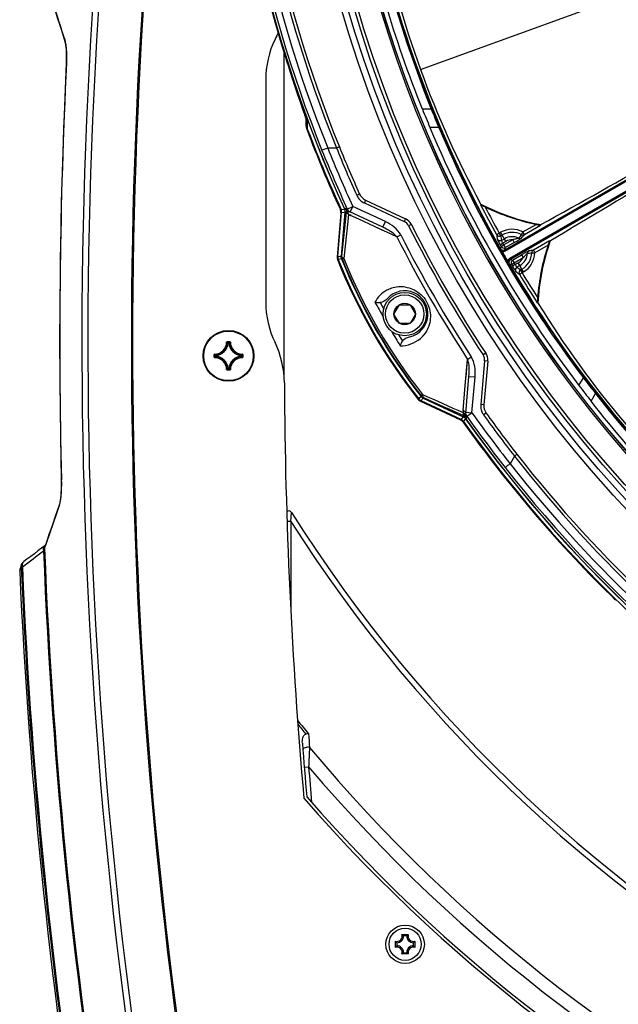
# Model space of a CAD drawing. Header units: millimetres. Extents: x 0 to 420, y -341 to 792.
# Tile 301 of 325: x 323 to 339, y 189 to 216. Entities that reach past the tile are written whole.
import ezdxf

# ---------------------------------------------------------------- set-up
doc = ezdxf.new("R2010")
doc.units = ezdxf.units.MM
doc.header["$LTSCALE"] = 23.1
doc.layers.get('0').update_dxf_attribs({"linetype": 'CONTINUOUS'})
doc.layers.add('06___PRT_ALL_SURFS', color=7, linetype='CONTINUOUS')
doc.layers.add('AXES', color=7, linetype='CONTINUOUS')

msp = doc.modelspace()

# ---------------------------------------------------------------- linework, layer by layer
at = {"color": 7, "linetype": 'Continuous'}
for p, q in [((333.5414, 214.1629), (342.1537, 217.2975)), ((329.742, 214.813), (329.7417, 214.8129)), ((329.8046, 205.6429), (329.8046, 214.608)), ((329.2946, 213.8821), (329.2946, 207.7856)), ((335.8521, 209.2164), (343.7667, 213.7859)), ((335.869, 209.187), (343.7837, 213.7565)), ((330.1524, 213.5341), (330.1792, 213.4549)), ((330.1792, 213.4549), (330.2045, 213.3803)), ((343.903, 213.5498), (335.9884, 208.9803)), ((343.92, 213.5204), (336.0054, 208.9509)), ((330.2045, 213.3803), (330.2406, 213.2742)), ((330.2406, 213.2742), (330.3471, 212.9633)), ((330.269, 213.1922), (330.308, 213.0787)), ((330.308, 213.0787), (330.349, 212.959)), ((330.3471, 212.9633), (330.3649, 212.9111)), ((333.836, 213.0799), (333.5931, 213.0799)), ((330.3996, 212.8074), (330.3996, 212.6375)), ((330.4319, 212.7041), (330.4322, 212.7012)), ((330.4322, 212.7012), (330.4326, 212.6254)), ((330.4326, 212.6254), (330.4328, 212.5747)), ((330.4326, 212.6254), (330.4328, 212.5747)), ((330.4328, 212.5747), (330.4329, 212.5492)), ((330.4328, 212.5747), (330.4329, 212.5492)), ((334.0431, 212.5758), (333.8004, 212.5758)), ((334.0744, 212.5891), (334.0431, 212.5758)), ((330.9965, 212.0121), (331.2376, 212.0121)), ((331.8699, 210.7491), (331.7925, 210.7141)), ((323.6887, 210.5373), (323.6715, 209.5871)), ((332.0366, 210.5805), (332.0007, 210.5035)), ((332.0007, 210.5035), (333.0936, 209.9938)), ((332.0366, 210.5805), (333.1295, 210.0709)), ((331.3573, 210.2349), (331.2518, 209.0289)), ((331.2714, 209.0318), (331.377, 210.2382)), ((331.3601, 210.3285), (331.3425, 210.3205)), ((331.3621, 210.3239), (331.4382, 210.3371)), ((331.4696, 210.2543), (331.3638, 209.0454)), ((331.4726, 210.2548), (331.3668, 209.0459)), ((331.377, 210.2382), (331.453, 210.2515)), ((331.4726, 210.2548), (331.4983, 210.2593)), ((331.5067, 210.2608), (331.486, 210.0641)), ((331.5029, 210.3484), (331.4968, 210.3509)), ((331.4983, 210.2593), (331.5067, 210.2608)), ((331.5668, 210.1938), (331.5084, 210.3223)), ((331.5323, 210.3351), (331.6867, 210.4061)), ((332.5057, 209.8366), (331.5835, 210.2666)), ((331.6148, 210.252), (331.6867, 210.4061)), ((332.5776, 209.9906), (331.6867, 210.4061)), ((335.1893, 210.453), (335.1995, 210.4632)), ((331.486, 210.0641), (331.3782, 209.0475)), ((331.5467, 209.9975), (331.4403, 208.9791)), ((331.5671, 210.1935), (331.5467, 209.9975)), ((331.8477, 210.0575), (331.6202, 210.1632)), ((331.8477, 210.0575), (331.6202, 210.1632)), ((332.283, 209.8554), (331.8477, 210.0575)), ((332.283, 209.8554), (331.8477, 210.0575)), ((332.5057, 209.8366), (332.5776, 209.9906)), ((333.1295, 210.0709), (333.0936, 209.9938)), ((332.8948, 209.5714), (332.283, 209.8554)), ((333.2899, 209.9148), (333.2139, 209.8768)), ((335.6258, 209.634), (335.7002, 209.675)), ((335.7002, 209.675), (335.7396, 209.6978)), ((335.7425, 209.6017), (335.7002, 209.675)), ((335.8835, 209.4486), (335.7396, 209.6978)), ((336.3082, 209.6331), (336.3481, 209.7078)), ((336.3481, 209.7078), (336.71, 209.9167)), ((336.3906, 209.6342), (336.3481, 209.7078)), ((336.3906, 209.6342), (336.8332, 209.8898)), ((336.846, 209.9131), (336.8308, 209.9043)), ((336.8308, 209.9043), (336.8332, 209.8898)), ((332.8948, 209.5714), (333.0017, 209.6254)), ((335.7252, 209.3582), (335.7993, 209.3999)), ((335.7425, 209.6017), (335.782, 209.6245)), ((335.7631, 209.4768), (335.8412, 209.5219)), ((335.8835, 209.4486), (335.7993, 209.3999)), ((336.0717, 209.4934), (335.8264, 209.3518)), ((336.1142, 209.4198), (335.8689, 209.2782)), ((336.0717, 209.4934), (336.1142, 209.4198)), ((337.0791, 209.4639), (336.6364, 209.2084)), ((337.0791, 209.4639), (337.0904, 209.4545)), ((337.0904, 209.4545), (337.1056, 209.4633)), ((335.7357, 209.2481), (335.7525, 209.31)), ((335.7525, 209.31), (335.8264, 209.3518)), ((335.8689, 209.2782), (335.8264, 209.3518)), ((335.8521, 209.2164), (335.8689, 209.2782)), ((335.8521, 209.2164), (335.869, 209.187)), ((336.5943, 209.1376), (336.6789, 209.1348)), ((336.6364, 209.2084), (336.6789, 209.1348)), ((337.0408, 209.3437), (336.6789, 209.1348)), ((331.2812, 208.9582), (331.2632, 208.951)), ((331.2879, 209.0342), (331.2714, 209.0318)), ((331.3754, 208.9673), (331.2829, 208.9538)), ((331.3782, 209.0475), (331.3668, 209.0459)), ((331.3898, 208.9694), (331.3784, 208.9678)), ((336.0054, 208.9509), (335.9884, 208.9803)), ((336.0054, 208.9509), (336.0673, 208.9345)), ((336.0366, 208.8178), (336.1098, 208.861)), ((336.0673, 208.9345), (336.3126, 209.0761)), ((336.0673, 208.9345), (336.1098, 208.861)), ((336.1098, 208.861), (336.3551, 209.0026)), ((336.1379, 208.8134), (336.2222, 208.862)), ((336.3661, 208.6128), (336.2222, 208.862)), ((336.3126, 209.0761), (336.3551, 209.0026)), ((335.9746, 208.8343), (336.0366, 208.8178)), ((336.1379, 208.8134), (336.0648, 208.7701)), ((336.2645, 208.7887), (336.1864, 208.7436)), ((336.2539, 208.5461), (336.3266, 208.59)), ((336.3237, 208.6862), (336.2843, 208.6634)), ((336.2843, 208.6634), (336.3266, 208.59)), ((336.3661, 208.6128), (336.3266, 208.59)), ((332.8139, 207.4553), (332.9611, 207.7103)), ((332.9611, 207.7103), (333.2556, 207.7103)), ((333.2556, 207.7103), (333.4028, 207.4553)), ((336.7542, 207.7611), (336.7449, 207.7586)), ((336.7589, 207.7624), (336.7542, 207.7611)), ((332.9611, 207.2003), (332.8139, 207.4553)), ((333.4028, 207.4553), (333.2556, 207.2003)), ((333.2556, 207.2003), (332.9611, 207.2003)), ((328.2412, 206.6981), (328.2412, 206.6896)), ((328.2412, 206.6981), (328.3081, 206.6981)), ((328.3081, 206.6981), (328.3081, 206.6896)), ((328.2242, 206.6816), (328.2327, 206.6814)), ((328.2412, 206.6896), (328.3081, 206.6896)), ((328.2678, 206.6528), (328.2594, 206.6536)), ((328.2678, 206.6528), (328.2678, 206.6612)), ((328.2678, 206.6612), (328.2815, 206.6612)), ((328.2678, 206.6528), (328.2814, 206.6528)), ((328.2815, 206.6528), (328.2815, 206.6612)), ((328.2815, 206.6528), (328.2899, 206.6536)), ((328.325, 206.6816), (328.3166, 206.6814)), ((327.8843, 206.2743), (327.8843, 206.3413)), ((327.8843, 206.3413), (327.8928, 206.3413)), ((327.8843, 206.2743), (327.8928, 206.2743)), ((327.8928, 206.2743), (327.8928, 206.3413)), ((327.9008, 206.3582), (327.9011, 206.3497)), ((327.9008, 206.2574), (327.9011, 206.2659)), ((327.9212, 206.301), (327.9212, 206.3146)), ((327.9297, 206.3146), (327.9212, 206.3146)), ((327.9297, 206.301), (327.9212, 206.301)), ((327.9297, 206.3146), (327.9288, 206.3231)), ((327.9297, 206.301), (327.9288, 206.2925)), ((327.9297, 206.301), (327.9297, 206.3146)), ((328.6196, 206.3146), (328.6204, 206.3231)), ((328.6196, 206.3146), (328.6196, 206.301)), ((328.6196, 206.3146), (328.6281, 206.3146)), ((328.6196, 206.301), (328.6204, 206.2925)), ((328.6196, 206.301), (328.6281, 206.301)), ((328.6281, 206.3146), (328.6281, 206.301)), ((328.6484, 206.3582), (328.6482, 206.3497)), ((328.6484, 206.2574), (328.6482, 206.2659)), ((328.6565, 206.3413), (328.6565, 206.2743)), ((328.6649, 206.3413), (328.6565, 206.3413)), ((328.6649, 206.2743), (328.6565, 206.2743)), ((328.6649, 206.3413), (328.6649, 206.2743)), ((334.7701, 205.4934), (334.8342, 206.2123)), ((334.8342, 206.2123), (334.9344, 206.2779)), ((335.2994, 206.1733), (335.1943, 204.972)), ((335.3292, 206.3828), (335.2582, 206.336)), ((335.3841, 206.1659), (335.279, 204.9646)), ((335.3841, 206.1659), (335.2994, 206.1733)), ((328.2242, 205.934), (328.2327, 205.9342)), ((328.2412, 205.9175), (328.2412, 205.926)), ((328.3081, 205.926), (328.2412, 205.926)), ((328.3081, 205.9175), (328.2412, 205.9175)), ((328.2678, 205.9628), (328.2594, 205.962)), ((328.2678, 205.9628), (328.2678, 205.9544)), ((328.2814, 205.9628), (328.2678, 205.9628)), ((328.2815, 205.9544), (328.2678, 205.9544)), ((328.2815, 205.9628), (328.2815, 205.9544)), ((328.2815, 205.9628), (328.2899, 205.962)), ((328.3081, 205.9175), (328.3081, 205.926)), ((328.325, 205.934), (328.3166, 205.9342)), ((334.7806, 204.7291), (334.8693, 205.7428)), ((334.8693, 205.7428), (335.0386, 205.728)), ((334.9529, 204.7487), (335.0386, 205.728)), ((337.8889, 205.4944), (338.0102, 205.7046)), ((338.0374, 205.7251), (338.0102, 205.7046)), ((334.7094, 204.8126), (334.7701, 205.4934)), ((334.7294, 205.0371), (334.7701, 205.4934)), ((333.4963, 205.1215), (333.4811, 205.1095)), ((333.5513, 205.1985), (333.4934, 205.1252)), ((333.5603, 205.2099), (333.5532, 205.2009)), ((333.5655, 205.0893), (333.5552, 205.0762)), ((334.6527, 204.5644), (333.5552, 205.0762)), ((333.6131, 205.1494), (334.713, 204.6365)), ((333.6222, 205.1608), (333.615, 205.1518)), ((333.615, 205.1518), (334.7149, 204.6389)), ((338.2218, 205.0628), (338.3432, 205.2732)), ((333.5428, 205.0607), (334.64, 204.549)), ((335.279, 204.9646), (335.1943, 204.972)), ((334.6635, 204.5773), (334.6527, 204.5644)), ((334.7036, 204.6253), (334.6841, 204.6019)), ((334.7371, 204.6655), (334.7149, 204.6389)), ((334.7703, 204.5696), (334.7303, 204.5217)), ((334.7878, 204.5906), (334.7817, 204.5832)), ((334.7836, 204.7635), (334.9529, 204.7487)), ((334.8121, 204.6247), (334.8107, 204.619)), ((334.8143, 204.6505), (334.918, 204.7234)), ((334.918, 204.7234), (334.9529, 204.7487)), ((335.3416, 204.7359), (335.2726, 204.6864)), ((334.7225, 204.5046), (334.7067, 204.4935)), ((334.7303, 204.5217), (334.7196, 204.5087)), ((336.1193, 203.5568), (335.9987, 203.3479)), ((323.6372, 202.2405), (323.5728, 202.0512)), ((323.5103, 201.8686), (323.452, 201.6991)), ((323.5731, 202.0521), (323.5101, 201.8678)), ((329.9828, 201.7661), (330.0041, 202.0117)), ((330.0013, 201.9797), (330.0022, 201.9901)), ((323.4523, 201.6998), (323.3988, 201.5451)), ((329.9828, 201.7661), (329.9812, 199.3858)), ((323.3506, 201.4064), (323.3069, 201.2812)), ((323.399, 201.5458), (323.3504, 201.4058)), ((323.2277, 201.0178), (323.2485, 201.0767)), ((323.2364, 201.1016), (323.2335, 201.0992)), ((323.2685, 201.1712), (323.2367, 201.0808)), ((323.2479, 201.0752), (323.2613, 201.1131)), ((323.3071, 201.2818), (323.2685, 201.1712)), ((322.5471, 200.4009), (322.5894, 200.5207)), ((322.5987, 200.5844), (322.5566, 200.4649)), ((322.5726, 200.4737), (322.5894, 200.5207)), ((322.5894, 200.5207), (322.6199, 200.522)), ((322.5471, 200.4008), (322.548, 200.4034)), ((322.5604, 200.4385), (322.5726, 200.4737)), ((330.3532, 195.0219), (330.4718, 195.0317)), ((332.8537, 190.0746), (332.8537, 190.2484)), ((333.0332, 190.4279), (333.2069, 190.4279)), ((333.1639, 190.392), (333.0763, 190.392)), ((333.3865, 190.2484), (333.3865, 190.0746)), ((332.8895, 190.2053), (332.8895, 190.1177)), ((333.3506, 190.1177), (333.3506, 190.2053)), ((333.2069, 189.8951), (333.0332, 189.8951)), ((333.0763, 189.9309), (333.1639, 189.9309))]:
    msp.add_line(p, q, dxfattribs=at)
for points in [[(323.4289, 216.044), (323.4583, 215.9548), (323.4938, 215.8469), (323.5338, 215.7248), (323.5782, 215.5884), (323.6271, 215.4378), (323.6803, 215.2729), (323.7379, 215.0937)], [(323.7377, 215.0941), (323.7963, 214.9105), (323.7986, 214.9026), (323.8013, 214.8922), (323.8041, 214.8796), (323.8071, 214.8647), (323.81, 214.8475), (323.813, 214.8282), (323.8158, 214.8066), (323.8185, 214.7828), (323.8211, 214.7567), (323.8234, 214.7283), (323.8255, 214.6976), (323.8273, 214.6645), (323.8287, 214.6293), (323.8297, 214.5921), (323.8303, 214.5534), (323.8304, 214.5133), (323.8301, 214.4723), (323.8293, 214.4308), (323.8281, 214.389), (323.8264, 214.3474), (323.8259, 214.3366)], [(329.7417, 214.8129), (329.752, 214.7792), (329.7741, 214.707), (329.7958, 214.6367), (329.817, 214.5682), (329.8378, 214.5015), (329.8582, 214.4365), (329.8782, 214.373), (329.8979, 214.311), (329.9172, 214.2504), (329.9362, 214.191), (329.9549, 214.1329), (329.9733, 214.0759), (329.9914, 214.02), (330.0093, 213.9652), (330.0269, 213.9116), (330.0441, 213.8592), (330.0609, 213.8082), (330.0773, 213.7586), (330.0933, 213.7106), (330.1088, 213.664), (330.1239, 213.6191), (330.1524, 213.5341)], [(323.8259, 214.3366), (323.7463, 212.4497), (323.6886, 210.5361), (323.654, 208.6215), (323.6426, 206.7061), (323.6543, 204.7904), (323.6884, 202.9021)], [(330.3649, 212.9111), (330.381, 212.8636), (330.3882, 212.8418), (330.3949, 212.8217), (330.401, 212.8034), (330.4061, 212.7875), (330.4103, 212.7744), (330.413, 212.7653), (330.4135, 212.7638)], [(331.4985, 210.346), (331.4987, 210.346), (331.4984, 210.3468), (331.4978, 210.3484), (331.4968, 210.3509)], [(332.8948, 209.5714), (332.6956, 209.6639), (332.4916, 209.7586), (332.283, 209.8554)], [(334.7909, 205.7267), (334.8122, 205.9667), (334.8342, 206.2123)], [(334.7412, 204.6635), (334.7476, 204.6605), (334.754, 204.6571), (334.76, 204.6537), (334.7656, 204.6502), (334.7708, 204.6467), (334.7756, 204.6433), (334.78, 204.6399), (334.7841, 204.6365), (334.7879, 204.6332), (334.7914, 204.6301), (334.7947, 204.627)], [(334.7947, 204.627), (334.7976, 204.6241), (334.8003, 204.6213), (334.8028, 204.6186), (334.8054, 204.6158), (334.8079, 204.613), (334.8098, 204.6108), (334.812, 204.6082), (334.8155, 204.6041), (334.8193, 204.5999), (334.8227, 204.5963)], [(323.6884, 202.9021), (323.6888, 202.884), (323.6895, 202.8382), (323.6897, 202.7923), (323.6894, 202.7468), (323.6887, 202.7018), (323.6875, 202.6578), (323.6858, 202.6149), (323.6837, 202.5735), (323.6811, 202.5339), (323.6783, 202.4962), (323.6751, 202.4607), (323.6716, 202.4274), (323.6679, 202.3965), (323.664, 202.368), (323.66, 202.342), (323.656, 202.3186), (323.6519, 202.2977), (323.6479, 202.2794), (323.644, 202.2637), (323.6404, 202.2507), (323.6372, 202.2405)], [(330.0038, 202.0085), (330.004, 202.011), (330.0041, 202.0117)], [(329.9828, 201.7661), (329.9828, 201.1906), (329.982, 200.5965), (329.9817, 199.9851), (329.9812, 199.3859)], [(329.9828, 201.7661), (329.9848, 201.79), (329.987, 201.8145)], [(323.2335, 201.0992), (323.1476, 201.0319), (323.0484, 200.9551), (322.9485, 200.8791), (322.8481, 200.8039), (322.7471, 200.7294), (322.6596, 200.6658)], [(323.2471, 201.1104), (323.2454, 201.1089), (323.2411, 201.1053), (323.2361, 201.1013)], [(322.5566, 200.4649), (322.5522, 200.4504), (322.5491, 200.4356), (322.5473, 200.4205), (322.5469, 200.4054), (322.5471, 200.4009)]]:
    msp.add_lwpolyline(points, dxfattribs=at)
for centre, radius in [((363.8046, 225.1778), 33.745), ((363.8046, 225.1778), 33.575), ((363.8046, 225.1778), 33.405), ((363.8046, 225.1778), 33.3124), ((363.8046, 225.1778), 32.6694), ((363.8046, 225.1778), 32.6636), ((333.1084, 207.4553), 0.595), ((333.1084, 207.4553), 0.527), ((333.1084, 207.4553), 0.2944), ((328.2746, 206.3078), 0.697), ((333.1197, 190.1611), 0.527), ((333.1201, 190.1615), 0.442)]:
    msp.add_circle(centre, radius, dxfattribs=at)
for centre, radius, start, end in [((363.8046, 225.1778), 35.5904, 155.36063, 204.63937), ((363.8046, 225.1778), 35.5875, 155.35938, 204.64062), ((363.6813, 225.1778), 35.4076, 158.05524, 201.94476), ((363.6603, 225.1778), 35.2166, 158.04684, 201.95316), ((363.6725, 225.1778), 35.0047, 157.90706, 202.09301), ((363.683, 225.1778), 34.9302, 157.91084, 202.08916), ((363.8046, 225.1778), 35.605, 163.07562, 196.92438), ((363.8046, 225.1778), 35.6047, 163.07562, 196.92438), ((467.5046, 206.7146), 143.2535, 170.265841, 188.961343), ((467.5046, 206.7146), 143.0886, 170.265841, 188.961343), ((467.5046, 206.7146), 141.8949, 170.657362, 188.776231), ((467.5046, 206.7146), 141.8609, 170.66697, 188.771753), ((363.8046, 225.1778), 32.725, 188.45598, 355.22125), ((363.9424, 225.1758), 32.4454, 186.48167, 201.88887), ((363.9522, 225.1756), 32.4212, 186.48083, 201.88537), ((363.8046, 225.1778), 32.2752, 190.42227, 209.57773), ((359.8843, 223.7509), 28.0335, 191.74685, 208.25315), ((218.3513, 181.3084), 110.6829, 17.706975, 18.273436), ((363.8046, 198.3599), 38.08, 153.77879, 154.09525), ((323.0398, 214.7629), 0.7802, 10.27251, 12.21815), ((331.8446, 213.8821), 2.55, 154.09525, 180), ((482.2374, 206.7144), 158.5922, 177.244934, 181.377551), ((247.565, 372.2713), 185.2871, 298.806443, 301.131608), ((433.0716, 50.9645), 185.2871, 118.868392, 121.193557), ((367.2661, 226.6315), 36.2975, 201.92222, 202.78256), ((361.1979, 224.0282), 29.471, 201.80773, 202.86725), ((361.012, 223.9954), 29.253, 201.88695, 202.9496), ((330.7396, 212.6448), 0.34, 180, 200.75878), ((363.8046, 225.1778), 35.6813, 200.57622, 204.60079), ((330.9058, 212.88), 0.5062, 192.94142, 200.68138), ((363.8046, 225.1778), 35.7006, 200.75878, 204.59274), ((363.8046, 225.1778), 32.5432, 202.78276, 217.21724), ((363.8046, 225.1778), 32.3196, 202.94938, 217.05062), ((363.8046, 225.1778), 32.2856, 202.94938, 217.05062), ((363.8046, 225.1778), 35.522, 201.87044, 204.69873), ((363.8046, 225.1778), 35.3521, 201.86522, 204.69873), ((363.8046, 225.1778), 35.128, 202.01171, 204.3144), ((363.8046, 225.1778), 35.043, 202.01434, 204.3144), ((332.182, 210.8904), 0.4275, 204.3484, 219.26519), ((332.181, 210.8899), 0.4264, 240.04835, 244.99232), ((363.8046, 225.1778), 32.1678, 207.18641, 207.22145), ((331.1879, 210.2497), 0.17, 355, 24.59274), ((331.2076, 210.2531), 0.17, 354.97952, 24.62127), ((331.6867, 210.4058), 0.1698, 204.62635, 211.3523), ((331.6656, 210.4426), 0.1942, 236.27269, 244.9704), ((363.8046, 225.1778), 32.1816, 207.22932, 208.88173), ((337.9255, 215.7586), 5.95, 242.64989, 259.50091), ((337.9255, 215.7586), 5.9558, 242.76124, 259.40817), ((337.9255, 215.7586), 5.967, 244.07009, 258.24611), ((363.8046, 225.1778), 32.0967, 207.42946, 208.88173), ((331.7708, 210.4882), 0.3582, 235.34884, 245.13688), ((332.9858, 209.7627), 0.255, 26.57351, 65), ((332.9858, 209.7627), 0.34, 26.57351, 65), ((363.8046, 225.1778), 34.204, 206.57351, 213.42649), ((363.8046, 225.1778), 34.119, 206.57351, 213.42649), ((336.0529, 209.1553), 0.6264, 61.87813, 120), ((336.0529, 209.1553), 0.5417, 61.87813, 120), ((363.8046, 225.1778), 34.6263, 206.78925, 213.21075), ((363.8046, 225.1778), 34.5065, 206.78925, 213.21075), ((373.8984, 215.9024), 38.7826, 189.30157, 189.48898), ((373.9284, 215.8232), 38.6894, 189.2537, 189.44112), ((363.8046, 225.1778), 32.1441, 209.39638, 209.49484), ((336.0529, 209.1553), 0.4233, 64.57541, 120), ((336.0529, 209.1553), 0.3386, 86.81356, 120), ((346.1376, 201.9781), 12.4586, 142.08914, 142.64353), ((336.2712, 209.6142), 0.0849, 244.41688, 299.79651), ((336.3484, 209.7079), 0.0849, 241.7412, 299.79473), ((314.7776, 227.3606), 27.9525, 320.39356, 320.64233), ((342.7078, 207.4754), 5.9558, 160.59183, 177.23876), ((342.7078, 207.4754), 5.95, 160.49909, 177.35011), ((363.8046, 225.1778), 32.2291, 209.39638, 209.49484), ((363.8046, 225.1778), 32.2749, 209.57773, 209.72229), ((335.8096, 209.2899), 0.0849, 209.53233, 300.04354), ((335.8265, 209.352), 0.0851, 209.56401, 299.93094), ((335.8096, 209.2899), 0.1189, 253.59424, 300.01877), ((363.8046, 225.1778), 32.2749, 209.72264, 210.27736), ((336.0529, 209.1553), 0.5417, 300, 358.12187), ((336.0529, 209.1553), 0.6264, 300, 358.12187), ((336.5594, 209.115), 0.0849, 120.20349, 175.58312), ((334.8793, 221.4796), 12.4606, 277.35652, 277.91082), ((341.1794, 181.6398), 27.9404, 99.35762, 99.60649), ((336.6792, 209.135), 0.0849, 120.20528, 178.25881), ((342.7078, 207.4754), 5.967, 161.75389, 175.92991), ((331.4211, 209.0141), 0.17, 175, 201.76849), ((345.6495, 214.6959), 15.4909, 201.76849, 218.23151), ((331.4408, 209.017), 0.17, 174.97695, 201.80899), ((345.6495, 214.6959), 15.4716, 201.78595, 218.21405), ((328.4458, 228.5897), 19.761, 278.26929, 278.49169), ((331.5336, 209.0306), 0.1705, 175.02201, 186.36701), ((331.5338, 209.0308), 0.1707, 186.41811, 201.82907), ((345.6495, 214.6959), 15.3807, 201.86697, 218.13303), ((345.6495, 214.6959), 15.3778, 201.86962, 218.13038), ((345.4487, 214.58), 15.1371, 201.75578, 218.24422), ((345.4122, 214.5589), 15.0448, 201.76978, 218.23022), ((363.8046, 225.1778), 32.2749, 210.27772, 210.42227), ((336.0478, 208.8773), 0.0849, 119.95929, 210.46493), ((336.11, 208.8609), 0.0851, 120.06906, 210.43599), ((363.8046, 225.1778), 32.1441, 210.50516, 210.60362), ((336.0529, 209.1553), 0.3386, 300, 333.18644), ((336.0529, 209.1553), 0.4233, 300, 355.42459), ((363.8046, 225.1778), 32.2752, 210.42227, 229.57773), ((363.8046, 225.1778), 32.2291, 210.50516, 210.60362), ((360.8188, 238.557), 38.7826, 230.51102, 230.69843), ((360.7652, 238.6226), 38.6894, 230.55888, 230.7463), ((363.8046, 225.1778), 32.0967, 211.11827, 212.57054), ((363.8046, 225.1778), 32.1816, 211.11827, 212.77068), ((333.0025, 207.3996), 0.8056, 118.71865, 151.81375), ((333.0019, 207.3993), 0.8056, 108.59993, 118.67251), ((333.1084, 207.4553), 0.6375, 281.84788, 138.15212), ((333.0025, 207.3977), 0.8073, 81.0832, 108.60044), ((331.8446, 207.7856), 2.55, 180, 205.8861), ((363.8046, 225.1778), 35.9958, 208.90281, 209.63854), ((363.8046, 225.1778), 35.876, 209.03004, 209.34076), ((363.8046, 225.1778), 32.1678, 212.77855, 212.81359), ((360.6087, 222.4961), 28.0335, 211.74685, 228.25315), ((363.8046, 225.1778), 35.9958, 210.36212, 211.09718), ((328.2412, 206.6812), 0.0169, 89.95331, 178.49632), ((363.8046, 225.1778), 35.876, 210.65949, 210.96996), ((333.0072, 207.3911), 0.8052, 268.1856, 311.48293), ((333.0051, 207.3932), 0.8082, 311.49612, 320.9882), ((327.8921, 206.6903), 0.3322, 271.50113, 358.49886), ((327.8921, 206.6903), 0.3407, 271.50107, 358.49892), ((327.8921, 206.6903), 0.3691, 275.70588, 354.29412), ((327.8921, 206.6903), 0.3775, 275.70547, 354.29471), ((327.5158, 205.966), 1.0128, 42.76151, 44.93996), ((327.4882, 205.9564), 1.051, 42.11664, 44.239), ((328.2679, 206.6527), 0.00854, 90.46116, 173.833), ((329.0611, 205.9564), 1.051, 135.76099, 137.88337), ((328.6571, 206.6903), 0.3775, 185.70546, 264.2947), ((329.0336, 205.9659), 1.0129, 135.06013, 137.2384), ((328.6571, 206.6903), 0.3691, 185.70588, 264.29412), ((328.6571, 206.6903), 0.3407, 181.50107, 268.49892), ((328.6571, 206.6903), 0.3322, 181.50113, 268.49887), ((327.2566, 205.5584), 2.55, 0.30615, 25.90088), ((327.9013, 206.2743), 0.0169, 179.94591, 268.51539), ((328.626, 207.0942), 1.051, 225.76099, 227.88337), ((328.6261, 205.5214), 1.051, 132.11664, 134.239), ((327.8921, 205.9253), 0.3322, 1.50114, 88.49886), ((328.6166, 207.0667), 1.0129, 225.06013, 227.2384), ((328.6165, 205.5489), 1.0128, 132.76151, 134.93996), ((327.8921, 205.9253), 0.3407, 1.50107, 88.49892), ((327.9297, 206.3146), 0.00854, 96.167, 179.53884), ((327.8921, 205.9253), 0.3691, 5.70588, 84.29412), ((327.8921, 205.9253), 0.3775, 5.70547, 84.2947), ((328.6571, 205.9253), 0.3775, 95.7054, 174.29463), ((328.6571, 205.9253), 0.3691, 95.70588, 174.29412), ((328.6571, 205.9253), 0.3407, 91.50108, 178.49892), ((328.6571, 205.9253), 0.3322, 91.50113, 178.49887), ((327.9328, 207.0667), 1.0128, 312.76151, 314.93996), ((327.9328, 205.5489), 1.0128, 45.06004, 47.23849), ((327.9232, 207.0943), 1.051, 312.11664, 314.239), ((327.9232, 205.5214), 1.051, 45.761, 47.88336), ((328.648, 206.3413), 0.0169, 359.94602, 88.51498), ((328.648, 206.2743), 0.0169, 271.4969, 0.04933), ((335.0454, 206.1955), 0.255, 355, 33.42649), ((335.0454, 206.1955), 0.34, 355, 33.42649), ((328.2411, 205.9344), 0.0169, 181.45488, 270.06559), ((327.5157, 206.6497), 1.0129, 315.06013, 317.2384), ((327.4882, 206.6592), 1.051, 315.76099, 317.88337), ((329.0611, 206.6592), 1.051, 222.11664, 224.239), ((329.0335, 206.6497), 1.0128, 222.76151, 224.93996), ((328.3081, 205.9344), 0.0169, 269.92548, 358.56799), ((361.5057, 223.4952), 29.471, 217.13275, 218.19227), ((361.3844, 223.3505), 29.253, 217.0504, 218.11305), ((467.5046, 206.3078), 137.7, 180.306146, 185.055768), ((366.7943, 227.4487), 36.2975, 217.21744, 218.07778), ((333.6147, 205.2147), 0.17, 218.23151, 245), ((333.627, 205.2303), 0.17, 218.19101, 245.02305), ((333.6854, 205.3038), 0.1705, 218.15498, 229.56559), ((349.08, 192.8502), 19.761, 141.50831, 141.73071), ((333.6854, 205.3041), 0.1707, 229.6164, 244.96248), ((363.8717, 225.2981), 32.4454, 218.11113, 233.51834), ((363.8765, 225.3067), 32.4212, 218.11463, 233.51917), ((335.0728, 204.7802), 0.3649, 174.90348, 177.34331), ((335.6221, 204.9351), 0.4293, 175.07262, 194.59468), ((335.6203, 204.9355), 0.4277, 194.70344, 209.87404), ((334.5682, 204.395), 0.17, 35.40726, 65), ((334.5809, 204.4103), 0.17, 35.37873, 65.02048), ((328.9173, 209.4033), 7.504, 319.97495, 320.22007), ((335.0673, 204.7804), 0.3594, 177.34287, 184.62124), ((363.8046, 225.1778), 35.5904, 215.36063, 264.63937), ((334.9719, 204.7123), 0.192, 174.98429, 183.78235), ((363.8046, 225.1778), 35.5875, 215.35938, 264.64062), ((334.9525, 204.7488), 0.1695, 175.01023, 181.74319), ((363.8046, 225.1778), 35.522, 215.30127, 218.12956), ((363.8046, 225.1778), 35.3521, 215.30127, 218.13478), ((335.6187, 204.9348), 0.426, 209.90322, 215.6762), ((363.8046, 225.1778), 35.128, 215.6856, 217.98829), ((363.8046, 225.1778), 35.043, 215.6856, 217.98566), ((363.8046, 225.1778), 35.7006, 215.40726, 225.74965), ((363.8046, 225.1778), 35.6813, 215.39921, 264.60079), ((363.7605, 225.0869), 35.0365, 217.91531, 236.11589), ((363.7499, 225.079), 34.9391, 217.91321, 236.12211), ((363.743, 225.071), 35.4076, 218.05523, 261.94477), ((363.7428, 225.0638), 35.2315, 218.05052, 236.1205), ((214.4367, 239.3622), 115.3507, 340.63473, 341.195085), ((322.841, 202.4235), 0.8265, 345.86151, 347.58512), ((322.6324, 202.4696), 1.0401, 347.57652, 349.05032), ((329.9321, 201.9664), 0.085, 32.21301, 134.41357), ((363.8046, 223.3078), 39.95, 212.21301, 327.78699), ((363.8046, 223.3078), 40.0994, 212.49379, 327.50621), ((323.2941, 201.0225), 0.0978, 128.31601, 137.98949), ((312.8651, 214.0285), 16.6608, 305.83809, 308.33761), ((467.5046, 206.7146), 144.4196, 182.283541, 189.394808), ((467.5046, 206.7146), 144.3893, 182.261177, 189.394808), ((467.5046, 206.7146), 145.0475, 182.447436, 189.478289), ((322.772, 200.5669), 0.158, 176.46868, 181.31673), ((467.5046, 206.7146), 145.017, 182.447436, 189.478121), ((363.8046, 223.3078), 43.1345, 218.76111, 219.39266), ((363.8046, 223.3078), 43.1946, 218.87539, 219.33586), ((467.3144, 206.2157), 137.2305, 184.297064, 184.45309), ((467.5046, 206.3078), 137.615, 184.428585, 185.044269), ((458.4341, 188.9165), 128.1083, 177.027092, 177.263995), ((363.8046, 223.3078), 43.35, 219.79717, 320.20283), ((363.8046, 223.3078), 43.7106, 220.30785, 319.69215), ((467.5046, 206.3078), 137.496, 184.704153, 185.112163), ((363.8046, 223.3078), 44.37, 221.04368, 318.95632), ((363.8046, 223.3078), 44.285, 221.07939, 318.92061), ((332.8991, 190.3825), 0.1416, 251.30248, 18.69752), ((333.1458, 190.4579), 0.3595, 215.65712, 217.27729), ((332.8991, 190.3825), 0.1774, 266.91266, 3.08734), ((332.8233, 190.1354), 0.36, 52.62842, 54.34199), ((333.3411, 190.3825), 0.1774, 176.91266, 273.08734), ((333.4169, 190.1352), 0.3602, 125.6584, 127.40967), ((333.3411, 190.3825), 0.1416, 161.30248, 288.69752), ((333.0938, 190.4583), 0.3602, 322.59441, 324.34165), ((333.1456, 189.8652), 0.3592, 142.76458, 144.34325), ((332.8991, 189.9405), 0.1416, 341.30248, 108.69752), ((332.8991, 189.9405), 0.1774, 356.91266, 93.08734), ((333.3411, 189.9405), 0.1774, 86.91266, 183.08734), ((333.3411, 189.9405), 0.1416, 71.30248, 198.69752), ((333.094, 189.8648), 0.36, 35.65794, 37.364), ((332.8238, 190.187), 0.3592, 305.65672, 307.23127), ((333.4165, 190.1871), 0.3594, 232.73035, 234.34295)]:
    msp.add_arc(centre, radius, start, end, dxfattribs=at)
for points, knots in [([(333.5931, 213.0799), (332.8231, 214.9932), (331.6459, 218.9791), (331.0514, 225.1778), (331.6459, 231.3765), (332.8231, 235.3624), (333.5931, 237.2757)], [0, 0, 0, 0, 0.2499008, 0.5, 0.7500992, 1, 1, 1, 1]), ([(323.8022, 214.928), (323.8013, 214.9321), (323.798, 214.947), (323.794, 214.9619), (323.7906, 214.9725)], [0, 0, 0, 0, 0.272044, 1, 1, 1, 1]), ([(323.8285, 214.3373), (323.8336, 214.4434), (323.8355, 214.6321), (323.8222, 214.821), (323.8074, 214.9021)], [0, 0, 0, 0, 0.5631684, 1, 1, 1, 1]), ([(329.742, 214.813), (329.784, 214.6751), (329.9521, 214.1324), (330.1316, 213.5934), (330.269, 213.1922)], [0, 0, 0, 0, 0.2535967, 1, 1, 1, 1]), ([(323.8259, 214.3366), (323.8259, 214.3369), (323.8272, 214.3371), (323.8279, 214.3372), (323.8285, 214.3373)], [0, 0, 0, 0, 0.2802146, 1, 1, 1, 1]), ([(330.349, 212.959), (330.3669, 212.9068), (330.3935, 212.8218), (330.4262, 212.7378), (330.4319, 212.7041)], [0, 0, 0, 0, 0.6181016, 1, 1, 1, 1]), ([(333.8675, 213.0906), (333.8642, 213.0907), (333.8574, 213.091), (333.8483, 213.0905), (333.8422, 213.094), (333.8362, 213.0927), (333.8357, 213.0861), (333.8358, 213.0822), (333.836, 213.0799)], [0, 0, 0, 0, 0.2341856, 0.4752274, 0.6110439, 0.708218, 0.8405061, 1, 1, 1, 1]), ([(330.9967, 212.0115), (330.9584, 212.0018), (330.9126, 211.9677), (330.8506, 211.9587), (330.8392, 211.9456)], [0, 0, 0, 0, 0.6949876, 1, 1, 1, 1]), ([(331.2378, 212.0117), (331.2485, 212.0144), (331.2652, 212.021), (331.3278, 212.0553), (331.3166, 212.0423)], [0, 0, 0, 0, 0.3904568, 1, 1, 1, 1]), ([(331.4577, 210.3405), (331.4626, 210.3413), (331.4727, 210.3406), (331.4811, 210.3464), (331.4848, 210.3493)], [0, 0, 0, 0, 0.5110729, 1, 1, 1, 1]), ([(331.4848, 210.3493), (331.486, 210.3503), (331.4885, 210.3521), (331.4915, 210.3533), (331.493, 210.3535)], [0, 0, 0, 0, 0.5025834, 1, 1, 1, 1]), ([(331.4985, 210.346), (331.4979, 210.3459), (331.5002, 210.3372), (331.4938, 210.3525), (331.4918, 210.3568)], [0, 0, 0, 0, 0.1088604, 1, 1, 1, 1]), ([(331.5578, 210.281), (331.5523, 210.2848), (331.5269, 210.3034), (331.5068, 210.3295), (331.4963, 210.352)], [0, 0, 0, 0, 0.21224, 1, 1, 1, 1]), ([(331.4977, 210.3475), (331.4987, 210.343), (331.5078, 210.3153), (331.5098, 210.2852), (331.5067, 210.2608)], [0, 0, 0, 0, 0.1562292, 1, 1, 1, 1]), ([(331.5084, 210.3223), (331.5067, 210.326), (331.5034, 210.3334), (331.5003, 210.3407), (331.4989, 210.3444)], [0, 0, 0, 0, 0.5125784, 1, 1, 1, 1]), ([(331.5323, 210.3351), (331.5273, 210.3374), (331.5177, 210.3421), (331.5078, 210.3465), (331.5029, 210.3484)], [0, 0, 0, 0, 0.5104178, 1, 1, 1, 1]), ([(331.5083, 210.2489), (331.5078, 210.2509), (331.5069, 210.2548), (331.5067, 210.2588), (331.5067, 210.2608)], [0, 0, 0, 0, 0.5076682, 1, 1, 1, 1]), ([(331.5671, 210.1935), (331.5596, 210.1971), (331.5361, 210.2102), (331.5135, 210.2307), (331.5083, 210.2489)], [0, 0, 0, 0, 0.3063744, 1, 1, 1, 1]), ([(335.1893, 210.453), (335.1896, 210.4533), (335.1916, 210.452), (335.1946, 210.4513), (335.1997, 210.4487), (335.2086, 210.4447), (335.2217, 210.4383), (335.2389, 210.43), (335.2574, 210.421), (335.2833, 210.4083), (335.303, 210.3987), (335.3163, 210.3923)], [0, 0, 0, 0, 0.0099628, 0.0362054, 0.0759875, 0.1261188, 0.2471686, 0.3851639, 0.5327459, 0.6859093, 1, 1, 1, 1]), ([(331.6213, 210.1875), (331.6214, 210.1835), (331.6212, 210.1754), (331.6206, 210.1673), (331.6202, 210.1632)], [0, 0, 0, 0, 0.4909989, 1, 1, 1, 1]), ([(336.71, 209.9167), (336.7234, 209.9139), (336.7432, 209.9098), (336.7692, 209.9044), (336.7875, 209.9005), (336.8041, 209.897), (336.8165, 209.8943), (336.8245, 209.8923), (336.8291, 209.8914), (336.8314, 209.8904), (336.8332, 209.8901), (336.8332, 209.8898)], [0, 0, 0, 0, 0.3247888, 0.4818504, 0.6314121, 0.768532, 0.8850555, 0.9316672, 0.9677361, 0.9910297, 1, 1, 1, 1]), ([(335.6258, 209.634), (335.6364, 209.6149), (335.6748, 209.5841), (335.7235, 209.5908), (335.7425, 209.6017)], [0, 0, 0, 0, 0.4994095, 1, 1, 1, 1]), ([(335.6465, 209.5088), (335.6474, 209.5032), (335.6568, 209.4869), (335.672, 209.4545), (335.6967, 209.4097), (335.7151, 209.3761), (335.7252, 209.3582)], [0, 0, 0, 0, 0.1005427, 0.3229082, 0.6369164, 1, 1, 1, 1]), ([(335.7631, 209.4768), (335.7441, 209.4659), (335.6955, 209.4592), (335.6572, 209.4898), (335.6465, 209.5088)], [0, 0, 0, 0, 0.5005894, 1, 1, 1, 1]), ([(335.7993, 209.3999), (335.7943, 209.4089), (335.7854, 209.4259), (335.7736, 209.4487), (335.7672, 209.4651), (335.7627, 209.4739), (335.7631, 209.4768)], [0, 0, 0, 0, 0.3625865, 0.6758199, 0.8978077, 1, 1, 1, 1]), ([(336.2346, 209.5376), (336.2327, 209.5359), (336.2245, 209.5341), (336.2107, 209.5289), (336.191, 209.5236), (336.1606, 209.5155), (336.1204, 209.5058), (336.088, 209.4978), (336.0717, 209.4934)], [0, 0, 0, 0, 0.0452742, 0.1412431, 0.2664178, 0.405906, 0.7004779, 1, 1, 1, 1]), ([(336.1142, 209.4198), (336.1363, 209.4326), (336.1793, 209.4576), (336.2312, 209.4882), (336.268, 209.5106), (336.2896, 209.5238), (336.3039, 209.5336), (336.3116, 209.5383), (336.3134, 209.5405)], [0, 0, 0, 0, 0.3293195, 0.6397304, 0.7748142, 0.8857467, 0.9633572, 1, 1, 1, 1]), ([(337.0791, 209.4639), (337.0794, 209.4637), (337.0787, 209.462), (337.0784, 209.4595), (337.077, 209.4551), (337.0746, 209.4471), (337.0708, 209.435), (337.0656, 209.4189), (337.0597, 209.4012), (337.0514, 209.3759), (337.0451, 209.3567), (337.0408, 209.3437)], [0, 0, 0, 0, 0.00897, 0.0322635, 0.0683317, 0.1149435, 0.2314669, 0.3685869, 0.5181488, 0.6752107, 1, 1, 1, 1]), ([(335.7755, 209.176), (335.7725, 209.1816), (335.7594, 209.2057), (335.7461, 209.2297), (335.7357, 209.2481)], [0, 0, 0, 0, 0.2308318, 1, 1, 1, 1]), ([(336.5167, 209.1884), (336.5139, 209.1879), (336.506, 209.1835), (336.4903, 209.1761), (336.4682, 209.164), (336.4303, 209.1433), (336.3779, 209.1137), (336.3348, 209.0889), (336.3126, 209.0761)], [0, 0, 0, 0, 0.0366428, 0.1142533, 0.2251857, 0.3602696, 0.6706805, 1, 1, 1, 1]), ([(331.4403, 208.9791), (331.4312, 208.9835), (331.4043, 208.998), (331.3777, 209.0262), (331.3782, 209.0475)], [0, 0, 0, 0, 0.3215363, 1, 1, 1, 1]), ([(331.4403, 208.9791), (331.4287, 208.9756), (331.4141, 208.9735), (331.3933, 208.9658), (331.3898, 208.9694)], [0, 0, 0, 0, 0.7067307, 1, 1, 1, 1]), ([(335.9746, 208.8343), (335.9708, 208.8406), (335.9569, 208.8642), (335.9426, 208.8877), (335.9321, 208.9047)], [0, 0, 0, 0, 0.2700271, 1, 1, 1, 1]), ([(336.3551, 209.0026), (336.367, 209.0145), (336.3902, 209.0386), (336.4187, 209.0685), (336.4409, 209.0908), (336.4553, 209.1052), (336.4667, 209.1146), (336.4724, 209.1207), (336.4748, 209.1215)], [0, 0, 0, 0, 0.2995222, 0.5940942, 0.7335824, 0.8587571, 0.9547258, 1, 1, 1, 1]), ([(336.0648, 208.7701), (336.0752, 208.7524), (336.0951, 208.7196), (336.1216, 208.6759), (336.142, 208.6465), (336.1514, 208.6303), (336.1558, 208.6266)], [0, 0, 0, 0, 0.3630836, 0.6770918, 0.8994573, 1, 1, 1, 1]), ([(336.1864, 208.7436), (336.1837, 208.7447), (336.1783, 208.753), (336.1673, 208.7668), (336.1534, 208.7884), (336.1432, 208.8046), (336.1379, 208.8134)], [0, 0, 0, 0, 0.1021922, 0.3241801, 0.6374135, 1, 1, 1, 1]), ([(336.1864, 208.7436), (336.1675, 208.7326), (336.1374, 208.6939), (336.1447, 208.6454), (336.1558, 208.6266)], [0, 0, 0, 0, 0.5005894, 1, 1, 1, 1]), ([(336.2843, 208.6634), (336.2653, 208.6524), (336.2351, 208.6135), (336.2426, 208.5649), (336.2539, 208.5461)], [0, 0, 0, 0, 0.5005905, 1, 1, 1, 1]), ([(333.1276, 208.1952), (333.2624, 208.1741), (333.5446, 208.0518), (333.8094, 207.673), (333.8316, 207.2299), (333.7104, 206.98), (333.633, 206.8845)], [0, 0, 0, 0, 0.2438522, 0.5231365, 0.7803582, 1, 1, 1, 1]), ([(336.7558, 207.899), (336.7548, 207.8842), (336.7532, 207.8624), (336.7512, 207.8336), (336.7498, 207.813), (336.7484, 207.794), (336.7474, 207.7795), (336.7464, 207.7697), (336.7461, 207.764), (336.7452, 207.7611), (336.7454, 207.7587), (336.7449, 207.7586)], [0, 0, 0, 0, 0.3140907, 0.4672541, 0.6148361, 0.7528314, 0.8738812, 0.9240125, 0.9637946, 0.9900372, 1, 1, 1, 1]), ([(328.325, 206.6816), (328.3249, 206.6859), (328.3212, 206.6946), (328.3124, 206.6981), (328.3081, 206.6981)], [0, 0, 0, 0, 0.4999908, 1, 1, 1, 1]), ([(328.2327, 206.6814), (328.2327, 206.6835), (328.2346, 206.6879), (328.239, 206.6896), (328.2412, 206.6896)], [0, 0, 0, 0, 0.500008, 1, 1, 1, 1]), ([(328.2815, 206.6612), (328.2835, 206.6612), (328.2877, 206.6596), (328.2897, 206.6556), (328.2899, 206.6536)], [0, 0, 0, 0, 0.4999439, 1, 1, 1, 1]), ([(328.3081, 206.6896), (328.3102, 206.6896), (328.3147, 206.6879), (328.3165, 206.6835), (328.3166, 206.6814)], [0, 0, 0, 0, 0.5000089, 1, 1, 1, 1]), ([(327.9008, 206.3582), (327.8966, 206.3581), (327.8878, 206.3544), (327.8843, 206.3455), (327.8843, 206.3413)], [0, 0, 0, 0, 0.4999952, 1, 1, 1, 1]), ([(327.8928, 206.3413), (327.8928, 206.3434), (327.8945, 206.3479), (327.8989, 206.3497), (327.9011, 206.3497)], [0, 0, 0, 0, 0.5000089, 1, 1, 1, 1]), ([(327.9011, 206.2659), (327.8989, 206.2659), (327.8945, 206.2677), (327.8928, 206.2722), (327.8928, 206.2743)], [0, 0, 0, 0, 0.500008, 1, 1, 1, 1]), ([(327.9288, 206.2925), (327.9268, 206.2928), (327.9228, 206.2948), (327.9212, 206.2989), (327.9212, 206.301)], [0, 0, 0, 0, 0.5000561, 1, 1, 1, 1]), ([(328.6204, 206.3231), (328.6225, 206.3229), (328.6265, 206.3209), (328.6281, 206.3167), (328.6281, 206.3146)], [0, 0, 0, 0, 0.5000561, 1, 1, 1, 1]), ([(328.6281, 206.301), (328.6281, 206.2989), (328.6265, 206.2948), (328.6225, 206.2928), (328.6204, 206.2925)], [0, 0, 0, 0, 0.4999439, 1, 1, 1, 1]), ([(328.6482, 206.3497), (328.6503, 206.3497), (328.6548, 206.3479), (328.6565, 206.3434), (328.6565, 206.3413)], [0, 0, 0, 0, 0.500008, 1, 1, 1, 1]), ([(328.6565, 206.2743), (328.6565, 206.2722), (328.6548, 206.2677), (328.6503, 206.2659), (328.6482, 206.2659)], [0, 0, 0, 0, 0.5000088, 1, 1, 1, 1]), ([(328.2412, 205.926), (328.239, 205.926), (328.2346, 205.9277), (328.2327, 205.9321), (328.2327, 205.9342)], [0, 0, 0, 0, 0.5000089, 1, 1, 1, 1]), ([(328.2678, 205.9544), (328.2658, 205.9544), (328.2616, 205.956), (328.2596, 205.96), (328.2594, 205.962)], [0, 0, 0, 0, 0.4999439, 1, 1, 1, 1]), ([(328.2899, 205.962), (328.2897, 205.96), (328.2877, 205.956), (328.2835, 205.9544), (328.2815, 205.9544)], [0, 0, 0, 0, 0.5000561, 1, 1, 1, 1]), ([(328.3166, 205.9342), (328.3165, 205.9321), (328.3147, 205.9277), (328.3102, 205.926), (328.3081, 205.926)], [0, 0, 0, 0, 0.5000081, 1, 1, 1, 1]), ([(333.594, 205.2488), (333.5851, 205.2405), (333.576, 205.2289), (333.559, 205.2148), (333.5603, 205.2099)], [0, 0, 0, 0, 0.7067329, 1, 1, 1, 1]), ([(333.594, 205.2488), (333.5932, 205.2387), (333.5923, 205.2082), (333.6034, 205.1711), (333.6222, 205.1608)], [0, 0, 0, 0, 0.3215361, 1, 1, 1, 1]), ([(338.3683, 205.2951), (338.3666, 205.2921), (338.3635, 205.2861), (338.3585, 205.2785), (338.3585, 205.2715), (338.3544, 205.2669), (338.3485, 205.2698), (338.3451, 205.2718), (338.3432, 205.2732)], [0, 0, 0, 0, 0.2341899, 0.4752515, 0.6110827, 0.7082662, 0.8405417, 1, 1, 1, 1]), ([(334.7309, 204.8014), (334.7275, 204.8034), (334.7204, 204.8074), (334.7131, 204.8109), (334.7094, 204.8126)], [0, 0, 0, 0, 0.4909989, 1, 1, 1, 1]), ([(334.7806, 204.7291), (334.7824, 204.7498), (334.7631, 204.78), (334.7388, 204.7967), (334.7309, 204.8014)], [0, 0, 0, 0, 0.6938676, 1, 1, 1, 1]), ([(359.176, 192.9649), (357.134, 193.2547), (353.0935, 194.2282), (347.428, 196.8127), (342.357, 200.4269), (339.4937, 203.4394), (338.2218, 205.0628)], [0, 0, 0, 0, 0.2499008, 0.5, 0.7500992, 1, 1, 1, 1]), ([(334.7091, 204.7514), (334.7085, 204.7431), (334.708, 204.7163), (334.7145, 204.6864), (334.7276, 204.6728)], [0, 0, 0, 0, 0.3062552, 1, 1, 1, 1]), ([(334.7276, 204.6728), (334.7291, 204.6714), (334.732, 204.6687), (334.7354, 204.6665), (334.7371, 204.6655)], [0, 0, 0, 0, 0.5074546, 1, 1, 1, 1]), ([(334.8109, 204.6109), (334.8057, 204.6184), (334.7898, 204.6457), (334.7817, 204.6772), (334.7803, 204.6996)], [0, 0, 0, 0, 0.2888654, 1, 1, 1, 1]), ([(334.8079, 204.6129), (334.8031, 204.6144), (334.7979, 204.5998), (334.7911, 204.5945), (334.7878, 204.5906)], [0, 0, 0, 0, 0.4959772, 1, 1, 1, 1]), ([(334.7934, 204.6288), (334.7967, 204.6257), (334.8009, 204.6239), (334.8065, 204.6128), (334.8079, 204.6145)], [0, 0, 0, 0, 0.6672263, 1, 1, 1, 1]), ([(334.8095, 204.6129), (334.8094, 204.6127), (334.8087, 204.6126), (334.8082, 204.6128), (334.8079, 204.6129)], [0, 0, 0, 0, 0.411167, 1, 1, 1, 1]), ([(334.8107, 204.619), (334.8104, 204.618), (334.8099, 204.616), (334.8096, 204.6139), (334.8095, 204.6129)], [0, 0, 0, 0, 0.4779602, 1, 1, 1, 1]), ([(334.8143, 204.6505), (334.8139, 204.6462), (334.813, 204.6376), (334.8129, 204.6289), (334.8121, 204.6247)], [0, 0, 0, 0, 0.5003288, 1, 1, 1, 1]), ([(336.119, 203.5572), (336.1267, 203.565), (336.1408, 203.5762), (336.2018, 203.6133), (336.185, 203.6101)], [0, 0, 0, 0, 0.390454, 1, 1, 1, 1]), ([(335.9983, 203.3485), (335.9707, 203.3201), (335.9183, 203.2975), (335.8795, 203.2483), (335.8625, 203.2451)], [0, 0, 0, 0, 0.6949882, 1, 1, 1, 1]), ([(323.6536, 202.272), (323.6713, 202.3634), (323.691, 202.5737), (323.6939, 202.7843), (323.691, 202.9017)], [0, 0, 0, 0, 0.4418161, 1, 1, 1, 1]), ([(323.6884, 202.9021), (323.6884, 202.9018), (323.6898, 202.902), (323.6904, 202.9018), (323.691, 202.9017)], [0, 0, 0, 0, 0.2592183, 1, 1, 1, 1]), ([(323.6301, 202.1792), (323.6312, 202.1824), (323.6358, 202.1965), (323.6397, 202.2107), (323.6425, 202.2217)], [0, 0, 0, 0, 0.2311066, 1, 1, 1, 1]), ([(329.8796, 201.7654), (329.8958, 201.7715), (329.9311, 201.7764), (329.9663, 201.7719), (329.9828, 201.7661)], [0, 0, 0, 0, 0.4982058, 1, 1, 1, 1]), ([(323.2214, 201.088), (323.2075, 201.0724), (323.1886, 201.029), (323.1933, 200.9831), (323.1997, 200.9603)], [0, 0, 0, 0, 0.4683458, 1, 1, 1, 1]), ([(323.1997, 200.9603), (323.2064, 200.9709), (323.2171, 200.9893), (323.2264, 201.0091), (323.2277, 201.0178)], [0, 0, 0, 0, 0.5891831, 1, 1, 1, 1]), ([(322.6596, 200.6658), (322.6467, 200.6565), (322.6321, 200.6392), (322.6236, 200.6194), (322.6217, 200.6141)], [0, 0, 0, 0, 0.7404787, 1, 1, 1, 1]), ([(330.3005, 195.6817), (330.2987, 195.7052), (330.2988, 195.7534), (330.3115, 195.841), (330.3516, 195.9212), (330.3961, 195.9283)], [0, 0, 0, 0, 0.2562061, 0.5122734, 1, 1, 1, 1]), ([(330.4697, 195.9333), (330.4641, 195.9337), (330.4394, 195.9342), (330.4148, 195.9313), (330.3961, 195.9283)], [0, 0, 0, 0, 0.2277058, 1, 1, 1, 1]), ([(330.4982, 195.5607), (330.4784, 195.566), (330.4353, 195.5687), (330.3711, 195.5596), (330.3127, 195.5251), (330.3149, 195.4975)], [0, 0, 0, 0, 0.2956033, 0.5997035, 1, 1, 1, 1]), ([(332.8895, 190.2053), (332.887, 190.208), (332.8766, 190.2192), (332.8668, 190.2309), (332.8597, 190.2402)], [0, 0, 0, 0, 0.2394089, 1, 1, 1, 1]), ([(333.0763, 190.392), (333.0736, 190.3945), (333.0626, 190.4048), (333.051, 190.4145), (333.0419, 190.4215)], [0, 0, 0, 0, 0.239572, 1, 1, 1, 1]), ([(333.1639, 190.392), (333.1665, 190.3945), (333.1775, 190.4047), (333.189, 190.4144), (333.1981, 190.4213)], [0, 0, 0, 0, 0.2396378, 1, 1, 1, 1]), ([(333.3506, 190.2053), (333.3531, 190.2079), (333.3633, 190.2189), (333.373, 190.2305), (333.3799, 190.2395)], [0, 0, 0, 0, 0.2396307, 1, 1, 1, 1]), ([(332.8895, 190.1177), (332.887, 190.115), (332.8765, 190.1037), (332.8666, 190.0919), (332.8596, 190.0826)], [0, 0, 0, 0, 0.2393365, 1, 1, 1, 1]), ([(333.3506, 190.1177), (333.3531, 190.115), (333.3634, 190.104), (333.3731, 190.0924), (333.3801, 190.0832)], [0, 0, 0, 0, 0.2395589, 1, 1, 1, 1]), ([(333.0763, 189.9309), (333.0736, 189.9284), (333.0623, 189.9179), (333.0505, 189.908), (333.0411, 189.901)], [0, 0, 0, 0, 0.2393293, 1, 1, 1, 1]), ([(333.1639, 189.9309), (333.1665, 189.9284), (333.1778, 189.918), (333.1895, 189.9082), (333.1988, 189.9011)], [0, 0, 0, 0, 0.2393957, 1, 1, 1, 1])]:
    msp.add_open_spline(points, degree=3, knots=knots, dxfattribs=at)
for points in [[(323.7961, 214.9113), (323.7899, 214.9308), (323.788, 214.9522), (323.7906, 214.9725)], [(331.8699, 210.7491), (331.9025, 210.6771), (331.965, 210.6139), (332.0366, 210.5805)], [(331.851, 210.6198), (331.8834, 210.5802), (331.9237, 210.546), (331.9681, 210.5204)], [(331.4547, 210.34), (331.4668, 210.3136), (331.4721, 210.2832), (331.4696, 210.2543)], [(331.4765, 210.2997), (331.4686, 210.3124), (331.464, 210.3269), (331.4577, 210.3405)], [(331.4726, 210.2548), (331.4739, 210.2698), (331.4734, 210.285), (331.4765, 210.2997)], [(331.6148, 210.252), (331.5852, 210.2658), (331.5587, 210.2895), (331.5417, 210.3175)], [(333.0017, 209.6254), (332.9176, 209.7919), (332.7467, 209.9118), (332.5776, 209.9906)], [(332.8948, 209.5714), (332.7928, 209.6907), (332.648, 209.7702), (332.5057, 209.8366)], [(331.3633, 209.0055), (331.3659, 209.0188), (331.3656, 209.0324), (331.3668, 209.0459)], [(331.3784, 208.9678), (331.3733, 208.9803), (331.3697, 208.9936), (331.3633, 209.0055)], [(331.3782, 209.0475), (331.3761, 209.0229), (331.377, 208.9921), (331.3953, 208.9754)], [(335.9884, 208.9803), (335.9613, 208.9647), (335.9396, 208.9356), (335.9322, 208.9053)], [(332.2925, 207.7801), (332.3391, 207.7691), (332.388, 207.7659), (332.4359, 207.7683)], [(332.6335, 207.8806), (332.5829, 207.8242), (332.5116, 207.7722), (332.4359, 207.7683)], [(333.0432, 206.7164), (333.0171, 206.6761), (332.9955, 206.6322), (332.9817, 206.5863)], [(333.0432, 206.7164), (333.0844, 206.78), (333.1651, 206.8158), (333.2393, 206.8314)], [(334.8693, 205.7428), (334.8829, 205.8991), (334.8865, 206.0643), (334.8342, 206.2123)], [(335.0386, 205.728), (335.0549, 205.9138), (335.0366, 206.1218), (334.9344, 206.2779)], [(333.5784, 205.1689), (333.5712, 205.1804), (333.5616, 205.1902), (333.5532, 205.2009)], [(333.5603, 205.2099), (333.5756, 205.1905), (333.5974, 205.1687), (333.6221, 205.1689)], [(333.615, 205.1518), (333.6028, 205.1575), (333.5911, 205.1646), (333.5784, 205.1689)], [(333.594, 205.2488), (333.9658, 205.0832), (334.3375, 204.9174), (334.7091, 204.7515)], [(333.6222, 205.1608), (333.9939, 204.9959), (334.3656, 204.8308), (334.7371, 204.6655)], [(335.279, 204.9646), (335.2721, 204.8858), (335.2956, 204.8001), (335.3416, 204.7359)], [(334.7091, 204.7514), (334.7577, 204.7215), (334.7765, 204.6593), (334.8096, 204.6128)], [(334.713, 204.6365), (334.7392, 204.6243), (334.763, 204.6045), (334.7797, 204.5809)], [(334.7557, 204.6199), (334.7415, 204.6245), (334.7285, 204.6325), (334.7149, 204.6389)], [(334.7371, 204.6655), (334.7578, 204.6568), (334.7772, 204.6441), (334.7934, 204.6288)], [(334.7817, 204.5832), (334.773, 204.5954), (334.7628, 204.6067), (334.7557, 204.6199)], [(334.8143, 204.6505), (334.7953, 204.6772), (334.784, 204.7109), (334.783, 204.7436)], [(323.6368, 202.2391), (323.6303, 202.2201), (323.6281, 202.1992), (323.6301, 202.1792)], [(323.2367, 201.0808), (323.2297, 201.0608), (323.2266, 201.039), (323.2277, 201.0178)], [(322.5987, 200.5844), (322.5916, 200.5641), (322.5884, 200.5421), (322.5894, 200.5207)], [(322.5987, 200.5844), (322.61, 200.6164), (322.6321, 200.646), (322.6596, 200.6658)], [(322.614, 200.5633), (322.6143, 200.5494), (322.6164, 200.5355), (322.6199, 200.522)], [(322.6217, 200.6141), (322.6175, 200.6021), (322.6151, 200.5894), (322.6143, 200.5767)]]:
    msp.add_open_spline(points, degree=3, dxfattribs=at)
at = {"layer": '06___PRT_ALL_SURFS', "color": 7, "linetype": 'Continuous'}
msp.add_arc((467.5046, 206.7146), 145.095, 182.493973, 189.487557, dxfattribs=at)
at = {"layer": 'AXES', "color": 7, "linetype": 'Continuous'}
msp.add_circle((328.2746, 206.3078), 0.68, dxfattribs=at)

doc.saveas('drawing.dxf')
